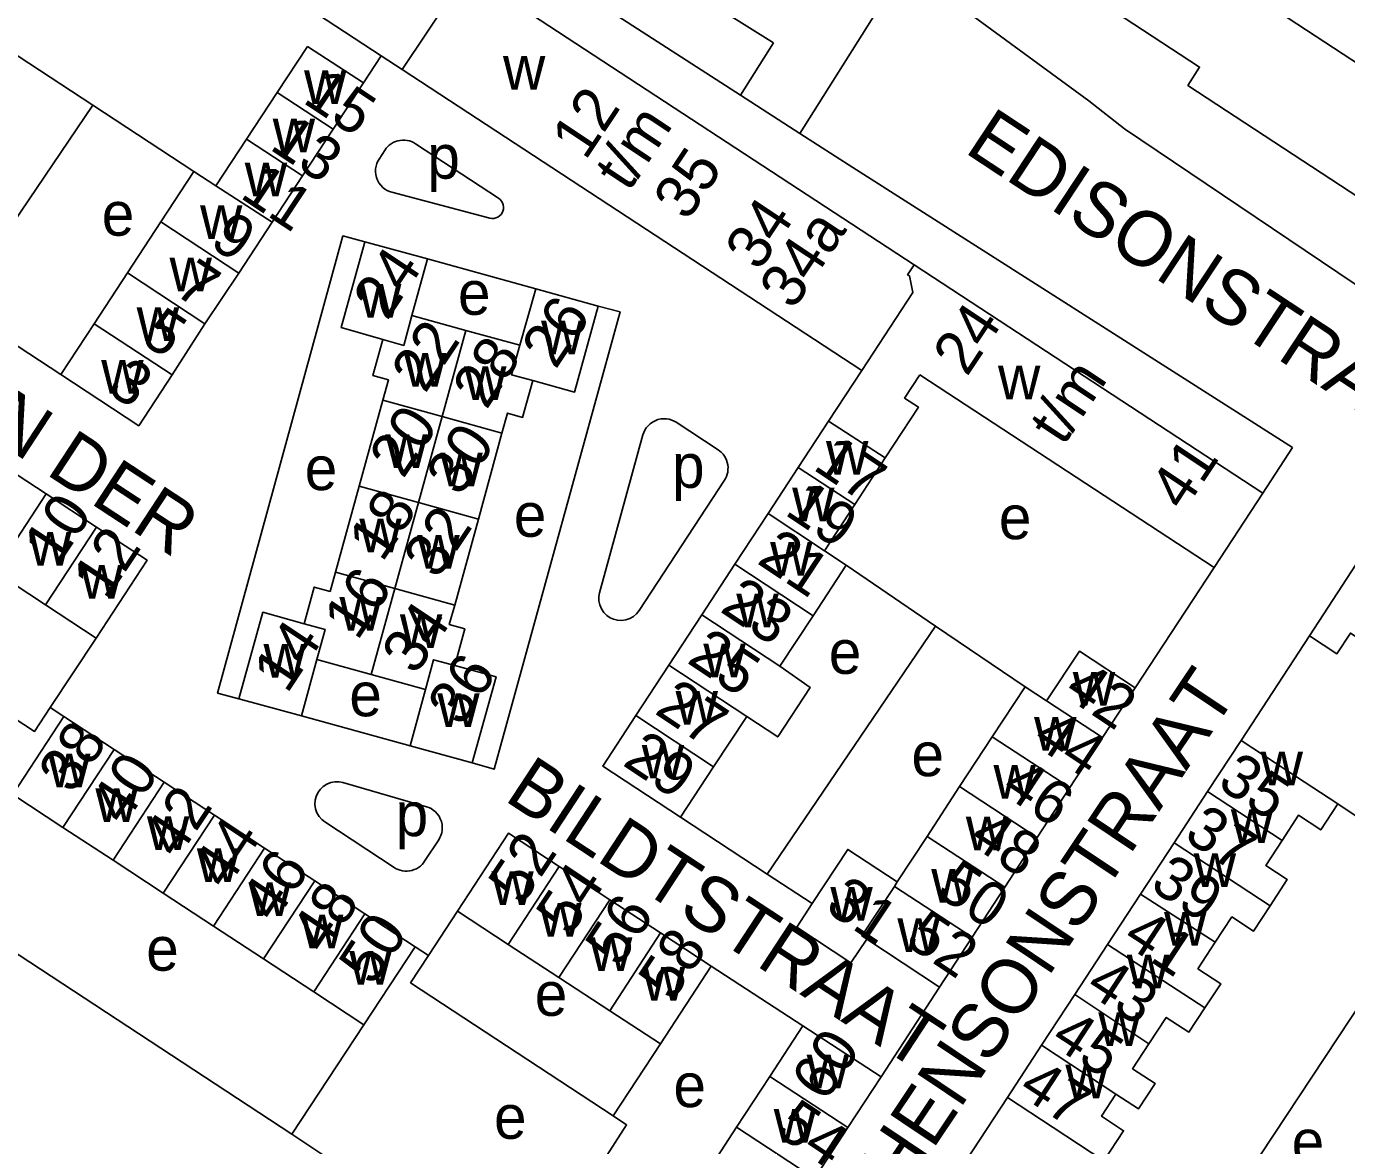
# Model space of a CAD drawing. Extents: x 159294 to 161936, y 384538 to 386517.
# Drawn here: x 159681.4 to 159801.9, y 384944.7 to 385046.9 of the extents above; entities that cross this region are included whole.
import ezdxf

# ---------------------------------------------------------------- set-up
doc = ezdxf.new("R2010")
doc.units = 0
for name, color, linetype in [('BLT_Basislijn', 7, 'Continuous'), ('BLT_Bebouwing', 7, 'Continuous'), ('BLT_Centroide', 7, 'Continuous'), ('BLT_Huisnummer', 7, 'Continuous'), ('BLT_Huisnummer_ tussenligend', 7, 'Continuous'), ('BLT_Huisnummer_reeks', 7, 'Continuous'), ('BLT_Onderverdeling_panden', 7, 'Continuous'), ('BLT_Straatnaam', 7, 'Continuous')]:
    doc.layers.add(name, color=color, linetype=linetype)

msp = doc.modelspace()

# ---------------------------------------------------------------- linework, layer by layer
at = {"layer": 'BLT_Basislijn'}
for p, q in [((159759.39, 385048.86), (159751.99, 385037.08)), ((159678.24, 385045.7), (159687.45, 385039.67)), ((159749.58, 385045.38), (159746.57, 385040.58)), ((159712.15, 385041.72), (159713.76, 385044.18)), ((159687.45, 385039.67), (159674.99, 385021.33)), ((159687.45, 385039.67), (159696.66, 385033.63)), ((159727.88, 385022.91), (159717.98, 385025.65)), ((159674.99, 385021.33), (159684.52, 385015.09)), ((159794.24, 385004.27), (159796.96, 385008.44)), ((159764.37, 384992.14), (159756.21, 384997.69)), ((159789.79, 384997.48), (159782.6, 384986.51)), ((159764.37, 384992.14), (159748.99, 384969.51)), ((159772.54, 384986.59), (159764.37, 384992.14)), ((159798.5, 384991.26), (159792.27, 384981.71)), ((159684.8, 384983.89), (159683.55, 384984.71)), ((159706.49, 384983.95), (159716.4, 384981.21)), ((159741.08, 384974.7), (159748.99, 384969.51)), ((159748.99, 384969.51), (159753.11, 384966.81)), ((159705.6, 384945.77), (159673.55, 384966.79)), ((159752.26, 384955.67), (159743.9, 384961.11)), ((159764.73, 384959.19), (159759.4, 384951.01)), ((159712.19, 384955.76), (159705.6, 384945.77)), ((159739.25, 384954), (159734.93, 384947.43)), ((159705.6, 384945.77), (159741.23, 384922.14))]:
    msp.add_line(p, q, dxfattribs=at)
for points in [[(159734.03, 385070.85), (159733.14, 385065.44), (159746.69, 385063.3), (159778.37, 385040.06)], [(159746.57, 385040.58), (159712.01, 385062.86)], [(159749.58, 385045.38), (159741.95, 385050.17)], [(159751.99, 385037.08), (159746.57, 385040.58)], [(159809.18, 385027.22), (159805.56, 385021.41), (159781.63, 385037.53), (159778.37, 385040.06)], [(159796.96, 385008.44), (159756.81, 385033.98), (159751.99, 385037.08)], [(159712.26, 385027.21), (159710.26, 385027.74), (159710.26, 385027.74), (159698.82, 384986.03), (159700.77, 384985.51)], [(159722.08, 384979.65), (159724.09, 384979.07), (159724.09, 384979.07), (159735.57, 385020.83), (159733.58, 385021.34)], [(159659.07, 384997.6), (159682.12, 384982.53), (159683.55, 384984.71)], [(159683.55, 384984.71), (159687.73, 384991.05)], [(159801.09, 384975.93), (159810.47, 384969.63), (159810.76, 384969.44)], [(159720.73, 384966.12), (159718.08, 384962.08)], [(159718.08, 384962.08), (159716.85, 384962.88)], [(159718.08, 384962.08), (159716.45, 384959.59), (159734.93, 384947.43)], [(159804.59, 384959.85), (159789.34, 384936.8), (159790.81, 384928.55)], [(159770.93, 384949.11), (159755.08, 384924.97), (159755.08, 384924.26), (159755.36, 384923.74), (159755.77, 384923.36)], [(159734.93, 384947.43), (159736.16, 384946.61), (159733.05, 384941.8), (159740.15, 384937.15)]]:
    msp.add_lwpolyline(points, dxfattribs=at)
for points in [[(159716.88, 385036.16), (159724.48, 385031.18), (159724.62, 385031.07), (159724.75, 385030.93), (159724.84, 385030.77), (159724.91, 385030.58), (159724.94, 385030.39), (159724.93, 385030.2), (159724.88, 385030.02), (159724.81, 385029.86), (159724.71, 385029.71), (159724.57, 385029.58), (159724.41, 385029.47), (159724.23, 385029.39), (159724.04, 385029.35), (159723.86, 385029.35), (159723.68, 385029.38), (159714.73, 385031.73), (159714.52, 385031.8), (159714.31, 385031.9), (159714.1, 385032.02), (159713.9, 385032.18), (159713.72, 385032.37), (159713.56, 385032.58), (159713.43, 385032.82), (159713.33, 385033.08), (159713.27, 385033.34), (159713.24, 385033.61), (159713.25, 385033.87), (159713.29, 385034.12), (159713.36, 385034.36), (159713.46, 385034.57), (159713.57, 385034.76), (159714.11, 385035.59), (159714.22, 385035.74), (159714.35, 385035.89), (159714.5, 385036.03), (159714.67, 385036.16), (159714.86, 385036.27), (159715.06, 385036.36), (159715.27, 385036.42), (159715.48, 385036.47), (159715.7, 385036.49), (159715.92, 385036.49), (159716.13, 385036.46), (159716.34, 385036.41), (159716.53, 385036.35), (159716.71, 385036.26)], [(159745.1, 385005.46), (159737.3, 384993.55), (159737.08, 384993.27), (159736.8, 384993.02), (159736.46, 384992.83), (159736.09, 384992.7), (159735.71, 384992.65), (159735.32, 384992.67), (159734.97, 384992.76), (159734.65, 384992.9), (159734.35, 384993.11), (159734.08, 384993.38), (159733.86, 384993.71), (159733.71, 384994.07), (159733.64, 384994.45), (159733.64, 384994.83), (159733.7, 384995.18), (159737.66, 385009.6), (159737.73, 385009.81), (159737.83, 385010.02), (159737.96, 385010.22), (159738.12, 385010.42), (159738.31, 385010.6), (159738.52, 385010.76), (159738.76, 385010.88), (159739.01, 385010.98), (159739.28, 385011.04), (159739.54, 385011.06), (159739.8, 385011.05), (159740.05, 385011.01), (159740.28, 385010.94), (159740.5, 385010.85), (159740.69, 385010.74), (159744.52, 385008.23), (159744.68, 385008.11), (159744.83, 385007.98), (159744.97, 385007.83), (159745.09, 385007.66), (159745.2, 385007.48), (159745.29, 385007.28), (159745.36, 385007.07), (159745.41, 385006.85), (159745.43, 385006.63), (159745.42, 385006.42), (159745.4, 385006.2), (159745.35, 385006), (159745.28, 385005.8), (159745.2, 385005.62)], [(159717.89, 384975.65), (159710.26, 384977.85), (159709.91, 384977.92), (159709.54, 384977.92), (159709.15, 384977.85), (159708.79, 384977.71), (159708.46, 384977.49), (159708.18, 384977.22), (159707.97, 384976.92), (159707.83, 384976.6), (159707.74, 384976.25), (159707.71, 384975.86), (159707.76, 384975.47), (159707.89, 384975.1), (159708.09, 384974.76), (159708.33, 384974.48), (159708.61, 384974.26), (159714.96, 384970.1), (159715.13, 384970), (159715.31, 384969.92), (159715.5, 384969.85), (159715.71, 384969.8), (159715.92, 384969.77), (159716.14, 384969.77), (159716.36, 384969.79), (159716.57, 384969.84), (159716.78, 384969.91), (159716.98, 384970), (159717.17, 384970.11), (159717.34, 384970.23), (159717.49, 384970.37), (159717.62, 384970.52), (159717.73, 384970.68), (159719.01, 384972.64), (159719.12, 384972.83), (159719.22, 384973.04), (159719.29, 384973.27), (159719.33, 384973.52), (159719.34, 384973.78), (159719.32, 384974.04), (159719.26, 384974.3), (159719.16, 384974.55), (159719.04, 384974.79), (159718.88, 384975), (159718.71, 384975.19), (159718.51, 384975.35), (159718.31, 384975.48), (159718.1, 384975.58)]]:
    msp.add_lwpolyline(points, close=True, dxfattribs=at)
at = {"layer": 'BLT_Bebouwing'}
for p, q in [((159721.6, 385051.82), (159762.41, 385025.12)), ((159713.76, 385044.18), (159715.69, 385042.92)), ((159757.63, 385015.45), (159715.69, 385042.92)), ((159704.26, 385040.83), (159701.47, 385036.59)), ((159706.59, 385033.24), (159709.37, 385037.48)), ((159696.66, 385033.63), (159693.64, 385029.02)), ((159703.81, 385028.99), (159706.59, 385033.24)), ((159693.64, 385029.02), (159690.59, 385024.37)), ((159700.76, 385024.35), (159703.81, 385028.99)), ((159690.59, 385024.37), (159687.55, 385019.73)), ((159697.67, 385019.73), (159700.76, 385024.35)), ((159794.24, 385004.27), (159762.41, 385025.12)), ((159687.55, 385019.73), (159684.52, 385015.09)), ((159716.56, 385020.48), (159721.49, 385019.13)), ((159721.49, 385019.13), (159726.42, 385017.78)), ((159757.63, 385015.45), (159754.61, 385010.85)), ((159762.93, 385015.08), (159789.79, 384997.48)), ((159713.92, 385012.76), (159711.75, 385004.92)), ((159724.78, 385009.76), (159722.63, 385001.91)), ((159678.57, 385007.22), (159683.17, 385004.2)), ((159751.84, 385006.62), (159749.09, 385002.42)), ((159711.75, 385004.92), (159709.58, 384997.07)), ((159683.17, 385004.2), (159687.78, 385001.18)), ((159789.79, 384997.48), (159794.24, 385004.27)), ((159756.99, 385003.24), (159754.22, 384999.01)), ((159722.63, 385001.91), (159720.47, 384994.06)), ((159749.09, 385002.42), (159746.05, 384997.79)), ((159746.05, 384997.79), (159743.04, 384993.18)), ((159743.04, 384993.18), (159740.02, 384988.58)), ((159753.19, 384993.09), (159750.16, 384988.49)), ((159707.89, 384989.09), (159712.85, 384987.72)), ((159740.02, 384988.58), (159737.01, 384983.97)), ((159712.85, 384987.72), (159717.81, 384986.35)), ((159747.13, 384983.89), (159744.11, 384979.3)), ((159769.55, 384982.04), (159766.57, 384977.49)), ((159693.96, 384977.89), (159689.38, 384980.89)), ((159779.62, 384981.96), (159776.64, 384977.4)), ((159792.27, 384981.71), (159789.21, 384977.03)), ((159698.54, 384974.89), (159693.96, 384977.89)), ((159766.57, 384977.49), (159763.59, 384972.93)), ((159776.64, 384977.4), (159773.66, 384972.85)), ((159789.21, 384977.03), (159786.14, 384972.35)), ((159703.12, 384971.88), (159698.54, 384974.89)), ((159684.71, 384973.77), (159689.29, 384970.77)), ((159773.66, 384972.85), (159770.68, 384968.3)), ((159707.7, 384968.88), (159703.12, 384971.88)), ((159786.14, 384972.35), (159783.08, 384967.67)), ((159689.29, 384970.77), (159693.87, 384967.76)), ((159730.01, 384970.2), (159734.64, 384967.17)), ((159712.28, 384965.88), (159707.7, 384968.88)), ((159693.87, 384967.76), (159698.45, 384964.76)), ((159767.71, 384963.74), (159770.68, 384968.3)), ((159783.08, 384967.67), (159780.08, 384963.09)), ((159739.27, 384964.14), (159734.64, 384967.17)), ((159698.45, 384964.76), (159703.03, 384961.76)), ((159725.36, 384963.09), (159729.99, 384960.06)), ((159758.09, 384963.57), (159764.73, 384959.19)), ((159764.73, 384959.19), (159767.71, 384963.74)), ((159780.08, 384963.09), (159777.1, 384958.53)), ((159703.03, 384961.76), (159707.61, 384958.76)), ((159729.99, 384960.06), (159734.62, 384957.03)), ((159777.1, 384958.53), (159774.05, 384953.88)), ((159774.05, 384953.88), (159770.93, 384949.11)), ((159746.21, 384946.41), (159749.24, 384951.04)), ((159759.4, 384951.01), (159756.36, 384946.38)), ((159743.18, 384941.78), (159746.21, 384946.41)), ((159756.36, 384946.38), (159753.32, 384941.76))]:
    msp.add_line(p, q, dxfattribs=at)
for points in [[(159748.7, 385075.87), (159744.54, 385069.51), (159749.43, 385066.31), (159750.54, 385067.99), (159788.48, 385043.15), (159787.41, 385041.48), (159809.18, 385027.22)], [(159812.42, 385037.26), (159757.26, 385073.37), (159758.94, 385075.98)], [(159680.32, 385058.75), (159684.69, 385055.89), (159688.05, 385061.03), (159713.76, 385044.18)], [(159704.26, 385040.83), (159707.04, 385045.04)], [(159707.04, 385045.04), (159712.15, 385041.72)], [(159712.15, 385041.72), (159709.37, 385037.48)], [(159701.47, 385036.59), (159698.67, 385032.33), (159698.67, 385032.33)], [(159698.67, 385032.33), (159698.67, 385032.33), (159696.66, 385033.63)], [(159713.91, 385018.3), (159710.1, 385019.38), (159712.23, 385027.08)], [(159712.23, 385027.08), (159712.26, 385027.21)], [(159712.26, 385027.21), (159717.98, 385025.65)], [(159717.98, 385025.65), (159716.56, 385020.48)], [(159726.42, 385017.78), (159727.88, 385022.91)], [(159727.88, 385022.91), (159733.58, 385021.34)], [(159733.58, 385021.34), (159731.42, 385013.49), (159727.59, 385014.54)], [(159694.67, 385015.06), (159694.67, 385015.06), (159697.67, 385019.73)], [(159713.91, 385018.3), (159712.99, 385015), (159714.42, 385014.61), (159713.92, 385012.76)], [(159684.52, 385015.09), (159691.63, 385010.42), (159694.67, 385015.06)], [(159762.93, 385015.08), (159761.54, 385012.94), (159762.8, 385012.12), (159759.76, 385007.48)], [(159727.59, 385014.54), (159726.67, 385011.19), (159725.28, 385011.58), (159724.78, 385009.76)], [(159751.84, 385006.62), (159754.61, 385010.85)], [(159759.76, 385007.48), (159756.99, 385003.24)], [(159687.78, 385001.18), (159692.39, 384998.16), (159687.73, 384991.05)], [(159754.22, 384999.01), (159756.21, 384997.69)], [(159756.21, 384997.69), (159753.19, 384993.09)], [(159802.77, 384997.78), (159798.5, 384991.26)], [(159683.12, 384994.07), (159678.51, 384997.09), (159678.51, 384997.09)], [(159709.58, 384997.07), (159709.09, 384995.3), (159707.65, 384995.7), (159706.73, 384992.36)], [(159687.73, 384991.05), (159683.12, 384994.07)], [(159720.47, 384994.06), (159719.98, 384992.27), (159721.39, 384991.88), (159720.47, 384988.54)], [(159706.73, 384992.36), (159702.96, 384993.4), (159700.77, 384985.51)], [(159798.5, 384991.26), (159801.01, 384989.61), (159802.25, 384991.5), (159804.3, 384990.15)], [(159774.49, 384985.31), (159777.5, 384989.84), (159782.6, 384986.51)], [(159706.49, 384983.95), (159707.89, 384989.09)], [(159720.47, 384988.54), (159724.25, 384987.5), (159722.08, 384979.65)], [(159750.16, 384988.49), (159752.93, 384986.52), (159749.97, 384982.03), (159747.13, 384983.89)], [(159716.4, 384981.21), (159717.81, 384986.35)], [(159772.54, 384986.59), (159769.55, 384982.04)], [(159774.49, 384985.31), (159772.54, 384986.59)], [(159782.6, 384986.51), (159779.62, 384981.96)], [(159700.77, 384985.51), (159706.49, 384983.95)], [(159684.8, 384983.89), (159680.13, 384976.77)], [(159689.38, 384980.89), (159684.8, 384983.89)], [(159737.01, 384983.97), (159733.99, 384979.37), (159741.08, 384974.7)], [(159722.08, 384979.65), (159716.4, 384981.21)], [(159801.09, 384975.93), (159796.45, 384978.97), (159792.27, 384981.71)], [(159741.08, 384974.7), (159744.11, 384979.3)], [(159680.13, 384976.77), (159684.71, 384973.77)], [(159796, 384972.58), (159797.49, 384974.87), (159799.53, 384973.54), (159801.09, 384975.93)], [(159720.73, 384966.12), (159725.37, 384973.23), (159730.01, 384970.2)], [(159763.59, 384972.93), (159763.59, 384972.93), (159760.88, 384968.8)], [(159794.91, 384966.61), (159796.48, 384969.01), (159794.51, 384970.3), (159796, 384972.58)], [(159760.88, 384968.8), (159756.35, 384971.76), (159753.11, 384966.81)], [(159753.11, 384966.81), (159751.7, 384964.65), (159756.65, 384961.41), (159758.09, 384963.57)], [(159789.91, 384963.28), (159791.42, 384965.59), (159793.4, 384964.3), (159794.91, 384966.61)], [(159716.85, 384962.88), (159712.28, 384965.88)], [(159725.36, 384963.09), (159720.73, 384966.12)], [(159743.9, 384961.11), (159739.27, 384964.14), (159739.27, 384964.14)], [(159712.19, 384955.76), (159716.85, 384962.88)], [(159788.95, 384957.29), (159790.4, 384959.5), (159788.32, 384960.86), (159789.91, 384963.28)], [(159739.25, 384954), (159743.9, 384961.11)], [(159707.61, 384958.76), (159712.19, 384955.76)], [(159734.62, 384957.03), (159739.25, 384954)], [(159783.85, 384954.02), (159785.43, 384956.43), (159787.5, 384955.08), (159788.95, 384957.29)], [(159749.24, 384951.04), (159752.26, 384955.67)], [(159752.26, 384955.67), (159759.4, 384951.01)], [(159780.83, 384949.41), (159782.9, 384948.09), (159784.41, 384950.4), (159782.36, 384951.74), (159783.85, 384954.02)], [(159770.93, 384949.11), (159775.11, 384946.37), (159779.74, 384943.35), (159781.53, 384946.09), (159779.52, 384947.41), (159780.83, 384949.41)]]:
    msp.add_lwpolyline(points, dxfattribs=at)
at = {"layer": 'BLT_Onderverdeling_panden'}
for p, q in [((159715.69, 385042.92), (159721.6, 385051.82)), ((159704.26, 385040.83), (159709.37, 385037.48)), ((159701.47, 385036.59), (159706.59, 385033.24)), ((159698.67, 385032.33), (159703.81, 385028.99)), ((159693.64, 385029.02), (159700.76, 385024.35)), ((159690.59, 385024.37), (159697.67, 385019.73)), ((159687.55, 385019.73), (159694.67, 385015.06)), ((159721.49, 385019.13), (159719.33, 385011.27)), ((159719.33, 385011.27), (159713.92, 385012.76)), ((159719.33, 385011.27), (159717.17, 385003.42)), ((159719.33, 385011.27), (159724.78, 385009.76)), ((159751.84, 385006.62), (159756.99, 385003.24)), ((159717.17, 385003.42), (159711.75, 385004.92)), ((159678.51, 384997.09), (159683.17, 385004.2)), ((159717.17, 385003.42), (159715.01, 384995.57)), ((159717.17, 385003.42), (159722.63, 385001.91)), ((159749.09, 385002.42), (159754.22, 384999.01)), ((159687.78, 385001.18), (159683.12, 384994.07)), ((159746.05, 384997.79), (159753.19, 384993.09)), ((159709.58, 384997.07), (159715.01, 384995.57)), ((159715.01, 384995.57), (159712.85, 384987.72)), ((159715.01, 384995.57), (159720.47, 384994.06)), ((159743.04, 384993.18), (159750.16, 384988.49)), ((159740.02, 384988.58), (159747.13, 384983.89)), ((159774.49, 384985.31), (159779.62, 384981.96)), ((159737.01, 384983.97), (159744.11, 384979.3)), ((159769.55, 384982.04), (159776.64, 384977.4)), ((159684.71, 384973.77), (159689.38, 384980.89)), ((159693.96, 384977.89), (159689.29, 384970.77)), ((159796, 384972.58), (159789.21, 384977.03)), ((159693.87, 384967.76), (159698.54, 384974.89)), ((159763.59, 384972.93), (159770.68, 384968.3)), ((159703.12, 384971.88), (159698.45, 384964.76)), ((159794.91, 384966.61), (159786.14, 384972.35)), ((159725.36, 384963.09), (159730.01, 384970.2)), ((159703.03, 384961.76), (159707.7, 384968.88)), ((159760.88, 384968.8), (159760.61, 384968.38)), ((159760.61, 384968.38), (159767.71, 384963.74)), ((159789.91, 384963.28), (159783.08, 384967.67)), ((159729.99, 384960.06), (159734.64, 384967.17)), ((159734.62, 384957.03), (159739.27, 384964.14)), ((159788.95, 384957.29), (159780.08, 384963.09)), ((159783.85, 384954.02), (159777.1, 384958.53)), ((159780.83, 384949.41), (159774.05, 384953.88)), ((159749.24, 384951.04), (159756.36, 384946.38)), ((159746.21, 384946.41), (159753.32, 384941.76))]:
    msp.add_line(p, q, dxfattribs=at)
for points in [[(159762.41, 385025.12), (159761.81, 385024.21), (159761.98, 385024.1), (159762.3, 385022.59), (159757.63, 385015.45)], [(159713.91, 385018.3), (159715.82, 385017.76), (159716.56, 385020.48)], [(159726.42, 385017.78), (159725.65, 385015.07), (159727.59, 385014.54)], [(159754.61, 385010.85), (159759.76, 385007.48)], [(159706.73, 384992.36), (159708.64, 384991.83), (159707.89, 384989.09)], [(159717.81, 384986.35), (159718.55, 384989.07), (159720.47, 384988.54)], [(159766.57, 384977.49), (159766.57, 384977.49), (159773.66, 384972.85)], [(159760.61, 384968.38), (159757.64, 384963.86), (159758.09, 384963.57)], [(159707.61, 384958.76), (159707.61, 384958.76), (159712.28, 384965.88)]]:
    msp.add_lwpolyline(points, dxfattribs=at)

# ---------------------------------------------------------------- texts
at = {"layer": 'BLT_Centroide'}
for s, p in [('w', (159724.88, 385041.1)), ('w', (159706.72, 385039.78)), ('w', (159703.86, 385035.37)), ('p', (159717.97, 385032.97)), ('w', (159701.31, 385031.35)), ('e', (159688.25, 385027.77)), ('w', (159697.22, 385027.48)), ('w', (159694.44, 385022.69)), ('w', (159711.74, 385020.3)), ('e', (159720.77, 385020.55)), ('w', (159691.44, 385018.15)), ('w', (159728.36, 385016.94)), ('w', (159715.84, 385014)), ('w', (159688.2, 385013.35)), ('w', (159721.33, 385012.77)), ('w', (159770.07, 385012.82)), ('w', (159714.14, 385006.58)), ('w', (159754.37, 385005.95)), ('e', (159706.78, 385004.55)), ('w', (159719.16, 385004.88)), ('p', (159740.31, 385004.76)), ('w', (159751.28, 385001.7)), ('e', (159725.87, 385000.29)), ('e', (159770.15, 385000.07)), ('w', (159711.76, 384998.88)), ('w', (159681.61, 384997.65)), ('w', (159717.06, 384997.37)), ('w', (159749.27, 384996.75)), ('w', (159686.32, 384994.64)), ('w', (159709.95, 384991.72)), ('w', (159746.18, 384992.03)), ('w', (159715.47, 384990.13)), ('w', (159703.02, 384987.43)), ('w', (159743.17, 384987.47)), ('e', (159754.62, 384987.78)), ('e', (159710.85, 384983.91)), ('w', (159776.9, 384984.87)), ('w', (159718.88, 384982.94)), ('w', (159740.64, 384983.13)), ('w', (159773.37, 384980.76)), ('w', (159737.55, 384978.23)), ('e', (159762.17, 384978.44)), ('w', (159683.35, 384977.43)), ('w', (159794.05, 384977.62)), ('w', (159769.66, 384976.39)), ('w', (159687.67, 384974.26)), ('p', (159715.08, 384972.97)), ('w', (159692.38, 384971.71)), ('w', (159791.33, 384972.34)), ('w', (159767.14, 384971.66)), ('w', (159696.94, 384968.77)), ('w', (159787.94, 384968.34)), ('w', (159763.98, 384966.89)), ('w', (159723.82, 384966.7)), ('w', (159701.65, 384965.68)), ('w', (159754.77, 384965.26)), ('w', (159728.19, 384963.79)), ('w', (159706.44, 384962.74)), ('w', (159760.89, 384962.39)), ('w', (159785.23, 384962.98)), ('e', (159692.31, 384960.69)), ('w', (159732.82, 384960.65)), ('w', (159710.85, 384959.41)), ('w', (159781.83, 384959.09)), ('w', (159737.64, 384957.95)), ('e', (159727.78, 384956.57)), ('w', (159779.23, 384953.81)), ('w', (159752.61, 384949.94)), ('w', (159776.23, 384949.03)), ('e', (159740.44, 384948.24)), ('e', (159724.06, 384945.35)), ('w', (159749.6, 384944.99)), ('e', (159796.88, 384943.1))]:
    msp.add_text(s, height=4, dxfattribs=at).set_placement(p)
at = {"layer": 'BLT_Huisnummer'}
for s, rotation, p in [('15', 326.3877, (159706.49, 385039.98)), ('11', 326.3877, (159700.76, 385031.3)), ('7', 326.3877, (159694.72, 385022.53)), ('24', 56.3877, (159714.29, 385019.92)), ('26', 56.3877, (159729.68, 385015.48)), ('22', 56.3877, (159717.77, 385013.28)), ('28', 56.3877, (159723.36, 385011.8)), ('3', 326.3877, (159688.6, 385013.55)), ('20', 56.3877, (159715.76, 385005.5)), ('30', 56.3877, (159720.95, 385003.86)), ('17', 326.3877, (159753.06, 385006.5)), ('18', 56.3877, (159713.85, 384997.87)), ('32', 56.3877, (159718.89, 384996.31)), ('12', 56.3877, (159688.66, 384994.42)), ('21', 326.3877, (159747.95, 384997.93)), ('16', 56.3877, (159711.58, 384990.72)), ('34', 56.3877, (159716.9, 384987.56)), ('14', 56.3877, (159705.16, 384985.88)), ('25', 326.3877, (159741.56, 384988.86)), ('36', 56.3877, (159721.09, 384982.86)), ('42', 326.3877, (159775.95, 384985.83)), ('38', 56.3877, (159685.56, 384976.71)), ('44', 326.3877, (159773.07, 384981.45)), ('29', 326.3877, (159735.69, 384979.51)), ('35', 326.7964, (159789.96, 384977.51)), ('42', 56.3877, (159695.17, 384970.78)), ('48', 326.3877, (159767.26, 384972.36)), ('52', 56.3877, (159726.63, 384966.58)), ('46', 56.3877, (159704.02, 384964.98)), ('39', 326.7947, (159783.81, 384968.21)), ('31', 326.3877, (159754.15, 384966.23)), ('56', 56.3877, (159735.48, 384960.9)), ('50', 56.3877, (159712.99, 384959.2)), ('52', 326.3877, (159761.46, 384963.15)), ('58', 56.3877, (159740.33, 384957.81)), ('43', 326.8089, (159777.91, 384958.82)), ('60', 56.3877, (159754.31, 384948.6)), ('47', 326.7931, (159771.77, 384949.49)), ('54', 326.3877, (159749.6, 384945.84))]:
    msp.add_text(s, height=4, rotation=rotation, dxfattribs=at).set_placement(p)
at = {"layer": 'BLT_Huisnummer_ tussenligend'}
for s, rotation, p in [('13', 326.3877, (159703.46, 385035.72)), ('9', 326.3877, (159697.98, 385026.88)), ('5', 326.3877, (159691.68, 385018.12)), ('19', 326.3877, (159750.48, 385002.38)), ('10', 56.3877, (159684.19, 384997.47)), ('23', 326.3877, (159744.58, 384993.53)), ('27', 326.3877, (159738.61, 384984.22)), ('40', 56.3877, (159690.29, 384973.84)), ('46', 326.3877, (159770.21, 384976.96)), ('37', 326.7964, (159786.91, 384972.73)), ('44', 56.3877, (159699.59, 384967.96)), ('54', 56.3877, (159730.99, 384963.76)), ('50', 326.3877, (159764.3, 384967.66)), ('48', 56.3877, (159708.58, 384962.05)), ('41', 326.7947, (159781.3, 384963.26)), ('45', 326.8089, (159774.73, 384954.04))]:
    msp.add_text(s, height=4, rotation=rotation, dxfattribs=at).set_placement(p)
at = {"layer": 'BLT_Huisnummer_reeks'}
for s, p in [('12', (159732.4, 385034.55)), ('t/m', (159736.35, 385031.68)), ('35', (159741.72, 385029)), ('34', (159748.26, 385024.43)), ('34a', (159751.38, 385020.89)), ('24', (159767.23, 385014.82)), ('t/m', (159776.03, 385008.49)), ('41', (159787.03, 385002.52))]:
    msp.add_text(s, height=4, rotation=56.3877, dxfattribs=at).set_placement(p)
at = {"layer": 'BLT_Straatnaam'}
for s, rotation, p in [('EDISONSTRAAT', 326.58, (159766.89, 385035.44)), ('JAN VAN DER', 326.7419, (159657.87, 385022.58)), ('STEPHENSONSTRAAT', 56.1924, (159751.7, 384925.77)), ('BILDTSTRAAT', 326.7419, (159724.88, 384976.3))]:
    msp.add_text(s, height=5, rotation=rotation, dxfattribs=at).set_placement(p)

doc.saveas('drawing.dxf')
